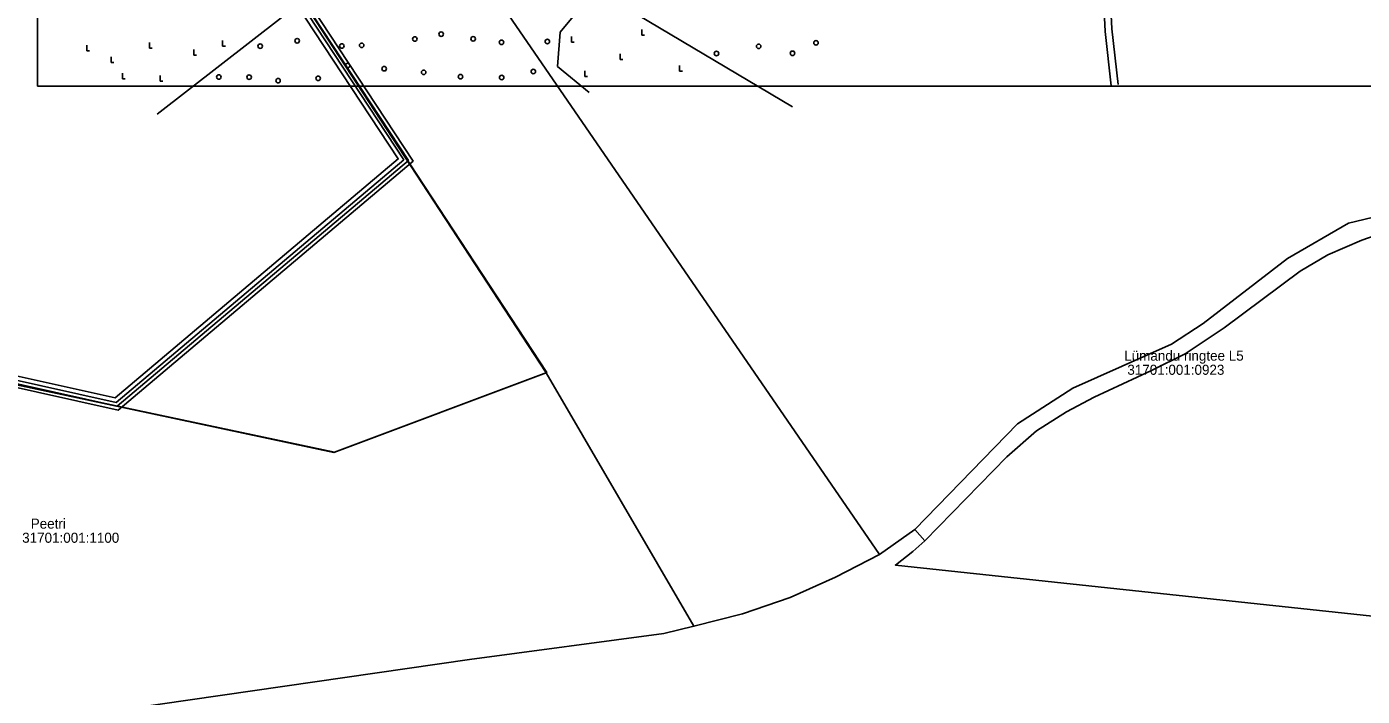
# Model space of a CAD drawing. Extents: x 532503 to 539665, y 6557663 to 6561526.
# Drawn here: x 533883 to 534641, y 6558964 to 6559344 of the extents above; entities that cross this region are included whole.
import ezdxf

# ---------------------------------------------------------------- set-up
doc = ezdxf.new("R2010")
doc.units = 0
for name, color, linetype in [('ABIJOONIS', 7, 'Continuous'), ('Default', 7, 'Continuous'), ('HALJASTUS', 7, 'Continuous'), ('illumineerimisjooned', 7, 'Continuous'), ('kataster', 7, 'Continuous'), ('ME_aktiivne', 7, 'Continuous'), ('Plokid', 7, 'Continuous'), ('TEE', 7, 'Continuous'), ('TM_aktiivne', 7, 'Continuous')]:
    doc.layers.add(name, color=color, linetype=linetype)

# ---------------------------------------------------------------- blocks, each defined once
blk = doc.blocks.new('RAIESM')
at = {"layer": 'Default'}
for points in [[(0, 2), (0, 0)], [(0, 0), (1, 0)]]:
    blk.add_lwpolyline(points, dxfattribs=at)
blk = doc.blocks.new('METS')
at = {"layer": 'HALJASTUS'}
blk.add_circle((0, 0), 0.8, dxfattribs=at)

msp = doc.modelspace()

# ---------------------------------------------------------------- linework, layer by layer
at = {"layer": 'ABIJOONIS'}
msp.add_lwpolyline([(533888.8, 6560184.94), (535616.8, 6560184.94), (535616.8, 6559310.16), (533888.8, 6559310.16)], close=True, dxfattribs=at)
at = {"layer": 'HALJASTUS'}
for points in [[(533909.53, 6559483), (533904.15, 6559466.14), (533909.27, 6559449.26), (533927.67, 6559427.78), (533947.1, 6559390.95), (533959.37, 6559375.1), (533975.73, 6559377.14), (533991.58, 6559385.84), (534018.16, 6559388.91), (534034.52, 6559378.16), (534039.12, 6559364.87), (534027.88, 6559349.52), (533956.81, 6559294.28)], [(534201.96, 6559306.56), (534184.06, 6559321.39), (534185.6, 6559340.83), (534200.42, 6559358.73), (534216.78, 6559358.22), (534317.5, 6559298.38)]]:
    msp.add_lwpolyline(points, dxfattribs=at)
at = {"layer": 'illumineerimisjooned'}
for points in [[(533852.8, 6559506.35), (533970.97, 6559466.78), (534102.06, 6559267.65), (533934.53, 6559126.34), (533842.76, 6559146.74)], [(533856.64, 6559500.85), (533968.39, 6559463.42), (534096.76, 6559268.41), (533933.47, 6559130.68), (533846.86, 6559149.92)]]:
    msp.add_lwpolyline(points, close=True, dxfattribs=at)
at = {"layer": 'kataster'}
for points in [[(533969.7, 6559465.09), (533816.11, 6559717.03), (533880.05, 6559759.56), (533947.7, 6559658.95), (534085.13, 6559454.75), (534097.9, 6559435.64), (534366.79, 6559044.41), (534341.81, 6559031.42), (534316.06, 6559019.91), (534288.94, 6559010.61), (534261.48, 6559003.66), (534177.64, 6559147.46)], [(533655.88, 6559609.19), (533816.11, 6559717.03), (533969.68, 6559465.1), (534177.88, 6559147.63), (534057.35, 6559102.36), (533593.52, 6559200.88)], [(533621.63, 6558910.6), (533521.73, 6558916.96), (533513.02, 6559018.41), (533591.03, 6559112.04), (533593.58, 6559200.91), (534057.02, 6559102.32), (534177.64, 6559147.46), (534261.48, 6559003.66), (534244.28, 6558999.54), (534134.05, 6558984.74), (533728.87, 6558926.3), (533632.03, 6558912.13)]]:
    msp.add_lwpolyline(points, close=True, dxfattribs=at)
for points in [[(534702.52, 6559249.07), (534633.14, 6559232.3), (534598.38, 6559212.34), (534550.6, 6559175.46), (534532.58, 6559163.76), (534476.63, 6559138.79), (534445.24, 6559118.59), (534386.92, 6559058.5), (534366.79, 6559044.41), (534097.9, 6559435.64), (534085.13, 6559454.75), (534092.53, 6559453.94), (534110.45, 6559447.36), (534122.84, 6559439.44), (534199.28, 6559446.9), (534375.71, 6559463.85), (534735.22, 6559485.45)], [(534661.86, 6559230.11), (534640.67, 6559222.82), (534621.34, 6559214.4), (534605.61, 6559205.2), (534562.48, 6559173.02), (534540.41, 6559158.22), (534521.26, 6559148.84), (534488.68, 6559133.73), (534472.95, 6559125.38), (534456, 6559114.5), (534439.02, 6559099.83), (534392.58, 6559052.11), (534386.92, 6559058.5), (534445.24, 6559118.59), (534476.63, 6559138.79), (534532.58, 6559163.76), (534550.6, 6559175.46), (534598.38, 6559212.34), (534633.14, 6559232.3), (534702.52, 6559249.07)], [(534951.26, 6558976.85), (534375.81, 6559038.32), (534385.72, 6559045.98), (534392.58, 6559052.11), (534439.02, 6559099.83), (534456, 6559114.5), (534472.95, 6559125.38), (534488.68, 6559133.73), (534521.26, 6559148.84), (534540.41, 6559158.22), (534562.48, 6559173.02), (534605.61, 6559205.2), (534621.34, 6559214.4), (534640.67, 6559222.82), (534661.86, 6559230.11)]]:
    msp.add_lwpolyline(points, dxfattribs=at)
at = {"layer": 'ME_aktiivne'}
msp.add_lwpolyline([(533854.72, 6559503.6), (533969.68, 6559465.1), (534099.41, 6559268.03), (533934, 6559128.51), (533844.81, 6559148.33)], close=True, dxfattribs=at)
at = {"layer": 'Plokid'}
msp.add_lwpolyline([(533858.95, 6559497.54), (533966.84, 6559461.41), (534093.59, 6559268.87), (533932.83, 6559133.28), (533849.31, 6559151.84)], close=True, dxfattribs=at)
at = {"layer": 'TEE'}
for points in [[(534488.18, 6559467.42), (534496.47, 6559378.08), (534497.07, 6559377.02), (534498.62, 6559342.64), (534502.3, 6559311.07)], [(534493.32, 6559372.25), (534494.9, 6559341.26), (534498.36, 6559310.34)]]:
    msp.add_lwpolyline(points, dxfattribs=at)
at = {"layer": 'TM_aktiivne'}
msp.add_lwpolyline([(533854.72, 6559503.6), (533969.68, 6559465.1), (534099.41, 6559268.03), (533934, 6559128.51), (533844.81, 6559148.33)], close=True, dxfattribs=at)

# ---------------------------------------------------------------- block references
at = {"layer": 'HALJASTUS', "xscale": 1.6, "yscale": 1.6000000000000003}
for name, p in [('METS', (534036.19, 6559335.92)), ('METS', (534102.97, 6559336.87)), ('METS', (534117.95, 6559339.68)), ('METS', (534136.12, 6559337.01)), ('METS', (534178.27, 6559335.45)), ('RAIESM', (534191.89, 6559335.04)), ('RAIESM', (534231.87, 6559339.13)), ('RAIESM', (533916.74, 6559330.15)), ('RAIESM', (533952.29, 6559331.64)), ('RAIESM', (533977.46, 6559327.76)), ('RAIESM', (533993.89, 6559332.82)), ('METS', (534015.25, 6559332.82)), ('METS', (534061.52, 6559332.97)), ('METS', (534072.84, 6559333.34)), ('METS', (534152.18, 6559334.98)), ('METS', (534274.23, 6559328.68)), ('METS', (534298.19, 6559332.72)), ('METS', (534317.41, 6559328.82)), ('METS', (534330.72, 6559334.72)), ('RAIESM', (533930.58, 6559323.6)), ('METS', (534064.91, 6559321.86)), ('RAIESM', (534219.56, 6559325.32)), ('RAIESM', (534253.29, 6559318.68)), ('RAIESM', (533937.01, 6559314.24)), ('RAIESM', (533958.39, 6559312.96)), ('METS', (533991.7, 6559315.33)), ('METS', (534008.91, 6559315.27)), ('METS', (534025.37, 6559313.26)), ('METS', (534048.08, 6559314.57)), ('METS', (534085.64, 6559320.03)), ('METS', (534108.05, 6559317.98)), ('METS', (534128.97, 6559315.5)), ('METS', (534152.33, 6559315.02)), ('METS', (534170.25, 6559318.43)), ('RAIESM', (534199.49, 6559315.61))]:
    msp.add_blockref(name, p, dxfattribs=at)

# ---------------------------------------------------------------- texts
at = {"layer": 'kataster'}
for s, p in [('Lümandu ringtee L5', (534505.76, 6559154.34)), ('31701:001:0923', (534507.51, 6559146.34)), ('Peetri', (533884.96, 6559059.01)), ('31701:001:1100', (533880.1, 6559051.01))]:
    msp.add_text(s, height=5.7, dxfattribs=at).set_placement(p)

doc.saveas('drawing.dxf')
